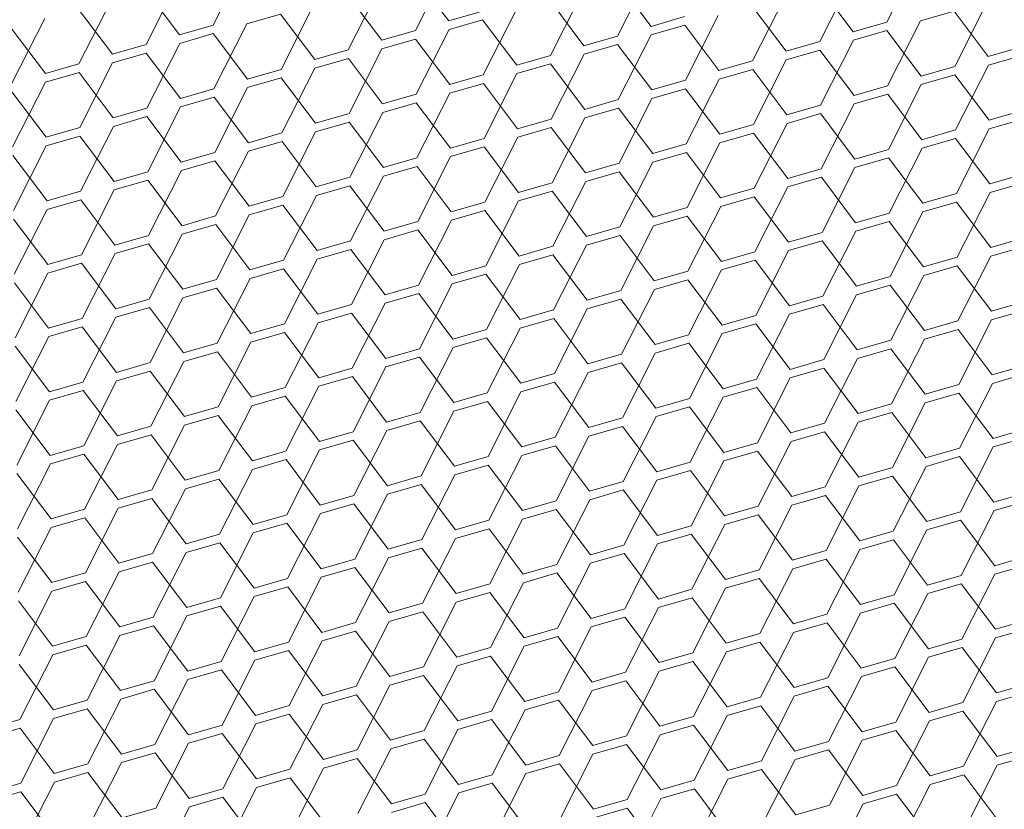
# Model space of a CAD drawing. Header units: millimetres. Extents: x 3925 to 5043, y -86 to 778.
# Tile 332 of 439: x 4973.35 to 4979.86, y 332.27 to 337.49. Entities that reach past the tile are written whole.
import ezdxf

# ---------------------------------------------------------------- set-up
doc = ezdxf.new("R2010")
doc.units = ezdxf.units.MM
doc.header["$LTSCALE"] = 46.255
doc.layers.add('H30K-DUST-FIDXF_CONTINUOUS_LINE', color=7, linetype='CONTINUOUS')

msp = doc.modelspace()

# ---------------------------------------------------------------- linework, layer by layer
at = {"layer": 'H30K-DUST-FIDXF_CONTINUOUS_LINE', "color": 7, "linetype": 'Continuous', "lineweight": 0}
for p, q in [((4974.6281, 337.4534), (4974.8454, 337.882)), ((4979.0818, 337.4732), (4979.2991, 337.9019)), ((4975.9648, 337.4172), (4976.182, 337.8459)), ((4977.3014, 337.3811), (4977.5187, 337.8098)), ((4974.1843, 337.3251), (4974.4016, 337.7538)), ((4976.1866, 337.4813), (4975.9601, 337.7818)), ((4977.5233, 337.4452), (4977.2968, 337.7456)), ((4978.6381, 337.345), (4978.8553, 337.7736)), ((4974.4062, 337.3892), (4974.1797, 337.6896)), ((4975.521, 337.289), (4975.7383, 337.7176)), ((4976.8576, 337.2528), (4977.0749, 337.6815)), ((4978.8599, 337.4091), (4978.6334, 337.7095)), ((4973.7406, 337.1968), (4973.9578, 337.6255)), ((4975.7429, 337.3531), (4975.5164, 337.6535)), ((4977.0795, 337.317), (4976.853, 337.6174)), ((4978.1943, 337.2167), (4978.4116, 337.6454)), ((4973.9625, 337.261), (4973.736, 337.5614)), ((4975.0772, 337.1607), (4975.2945, 337.5894)), ((4976.4139, 337.1246), (4976.6311, 337.5532)), ((4978.4162, 337.2808), (4978.1897, 337.5812)), ((4979.5309, 337.1806), (4979.7482, 337.6092)), ((4973.2968, 337.0686), (4973.5141, 337.4972)), ((4975.0726, 337.5252), (4974.8507, 337.4611)), ((4975.2991, 337.2248), (4975.0726, 337.5252)), ((4976.1866, 337.4813), (4976.4085, 337.5455)), ((4976.4092, 337.4891), (4976.1874, 337.425)), ((4976.6358, 337.1887), (4976.4092, 337.4891)), ((4977.5233, 337.4452), (4977.7452, 337.5093)), ((4977.7505, 337.0884), (4977.9678, 337.5171)), ((4979.0872, 337.0523), (4979.3044, 337.481)), ((4979.5263, 337.5451), (4979.3044, 337.481)), ((4979.7528, 337.2447), (4979.5263, 337.5451)), ((4973.5187, 337.1327), (4973.2922, 337.4331)), ((4974.4062, 337.3892), (4974.6281, 337.4534)), ((4974.6334, 337.0324), (4974.8507, 337.4611)), ((4975.7429, 337.3531), (4975.9648, 337.4172)), ((4975.9701, 336.9963), (4976.1874, 337.425)), ((4977.7459, 337.453), (4977.524, 337.3888)), ((4977.9724, 337.1526), (4977.7459, 337.453)), ((4978.8599, 337.4091), (4979.0818, 337.4732)), ((4979.0825, 337.4168), (4978.8607, 337.3527)), ((4979.309, 337.1164), (4979.0825, 337.4168)), ((4974.6288, 337.397), (4974.4069, 337.3328)), ((4974.8553, 337.0966), (4974.6288, 337.397)), ((4975.9655, 337.3608), (4975.7436, 337.2967)), ((4976.192, 337.0604), (4975.9655, 337.3608)), ((4977.0795, 337.317), (4977.3014, 337.3811)), ((4977.3067, 336.9602), (4977.524, 337.3888)), ((4978.6434, 336.924), (4978.8607, 337.3527)), ((4973.9625, 337.261), (4974.1843, 337.3251)), ((4974.1897, 336.9042), (4974.4069, 337.3328)), ((4975.2991, 337.2248), (4975.521, 337.289)), ((4975.5263, 336.868), (4975.7436, 337.2967)), ((4977.3021, 337.3247), (4977.0802, 337.2606)), ((4977.5286, 337.0243), (4977.3021, 337.3247)), ((4978.4162, 337.2808), (4978.6381, 337.345)), ((4978.6388, 337.2886), (4978.4169, 337.2244)), ((4978.8653, 336.9882), (4978.6388, 337.2886)), ((4979.7528, 337.2447), (4979.9747, 337.3088)), ((4974.1851, 337.2687), (4973.9632, 337.2046)), ((4974.4116, 336.9683), (4974.1851, 337.2687)), ((4975.5217, 337.2326), (4975.2998, 337.1684)), ((4975.7482, 336.9322), (4975.5217, 337.2326)), ((4976.6358, 337.1887), (4976.8576, 337.2528)), ((4976.863, 336.8319), (4977.0802, 337.2606)), ((4978.1996, 336.7958), (4978.4169, 337.2244)), ((4979.9754, 337.2524), (4979.7535, 337.1883)), ((4973.5187, 337.1327), (4973.7406, 337.1968)), ((4973.7459, 336.7759), (4973.9632, 337.2046)), ((4974.8553, 337.0966), (4975.0772, 337.1607)), ((4975.0826, 336.7398), (4975.2998, 337.1684)), ((4976.8584, 337.1964), (4976.6365, 337.1323)), ((4977.0849, 336.896), (4976.8584, 337.1964)), ((4977.9724, 337.1526), (4978.1943, 337.2167)), ((4978.195, 337.1603), (4977.9731, 337.0962)), ((4978.4215, 336.8599), (4978.195, 337.1603)), ((4979.309, 337.1164), (4979.5309, 337.1806)), ((4979.5363, 336.7596), (4979.7535, 337.1883)), ((4973.7413, 337.1404), (4973.5194, 337.0763)), ((4973.9678, 336.84), (4973.7413, 337.1404)), ((4975.0779, 337.1043), (4974.856, 337.0402)), ((4975.3044, 336.8039), (4975.0779, 337.1043)), ((4976.192, 337.0604), (4976.4139, 337.1246)), ((4976.4192, 336.7036), (4976.6365, 337.1323)), ((4977.7558, 336.6675), (4977.9731, 337.0962)), ((4979.5316, 337.1242), (4979.3098, 337.06)), ((4979.7581, 336.8238), (4979.5316, 337.1242)), ((4973.3021, 336.6476), (4973.5194, 337.0763)), ((4974.4116, 336.9683), (4974.6334, 337.0324)), ((4974.6388, 336.6115), (4974.856, 337.0402)), ((4976.4146, 337.0682), (4976.1927, 337.004)), ((4976.6411, 336.7678), (4976.4146, 337.0682)), ((4977.5286, 337.0243), (4977.7505, 337.0884)), ((4977.7512, 337.032), (4977.5293, 336.9679)), ((4977.9777, 336.7316), (4977.7512, 337.032)), ((4978.8653, 336.9882), (4979.0872, 337.0523)), ((4979.0925, 336.6314), (4979.3098, 337.06)), ((4973.524, 336.7118), (4973.2975, 337.0122)), ((4974.6342, 336.976), (4974.4123, 336.9119)), ((4974.8607, 336.6756), (4974.6342, 336.976)), ((4975.7482, 336.9322), (4975.9701, 336.9963)), ((4975.9754, 336.5754), (4976.1927, 337.004)), ((4977.0849, 336.896), (4977.3067, 336.9602)), ((4977.3121, 336.5392), (4977.5293, 336.9679)), ((4979.0879, 336.9959), (4978.866, 336.9318)), ((4979.3144, 336.6955), (4979.0879, 336.9959)), ((4973.9678, 336.84), (4974.1897, 336.9042)), ((4974.195, 336.4832), (4974.4123, 336.9119)), ((4975.9708, 336.9399), (4975.7489, 336.8758)), ((4976.1973, 336.6395), (4975.9708, 336.9399)), ((4977.3075, 336.9038), (4977.0856, 336.8396)), ((4977.534, 336.6034), (4977.3075, 336.9038)), ((4978.4215, 336.8599), (4978.6434, 336.924)), ((4978.6487, 336.5031), (4978.866, 336.9318)), ((4974.1904, 336.8478), (4973.9685, 336.7836)), ((4974.4169, 336.5474), (4974.1904, 336.8478)), ((4975.3044, 336.8039), (4975.5263, 336.868)), ((4975.5317, 336.4471), (4975.7489, 336.8758)), ((4976.6411, 336.7678), (4976.863, 336.8319)), ((4976.8683, 336.411), (4977.0856, 336.8396)), ((4978.6441, 336.8676), (4978.4222, 336.8035)), ((4978.8706, 336.5672), (4978.6441, 336.8676)), ((4979.7581, 336.8238), (4979.98, 336.8879)), ((4979.9807, 336.8315), (4979.7589, 336.7674)), ((4973.524, 336.7118), (4973.7459, 336.7759)), ((4973.7512, 336.355), (4973.9685, 336.7836)), ((4975.527, 336.8116), (4975.3052, 336.7475)), ((4975.7535, 336.5112), (4975.527, 336.8116)), ((4976.8637, 336.7755), (4976.6418, 336.7114)), ((4977.0902, 336.4751), (4976.8637, 336.7755)), ((4977.9777, 336.7316), (4978.1996, 336.7958)), ((4978.2049, 336.3748), (4978.4222, 336.8035)), ((4979.5416, 336.3387), (4979.7589, 336.7674)), ((4973.7466, 336.7195), (4973.5247, 336.6554)), ((4973.9731, 336.4191), (4973.7466, 336.7195)), ((4974.8607, 336.6756), (4975.0826, 336.7398)), ((4975.0879, 336.3188), (4975.3052, 336.7475)), ((4976.1973, 336.6395), (4976.4192, 336.7036)), ((4976.4245, 336.2827), (4976.6418, 336.7114)), ((4978.2003, 336.7394), (4977.9784, 336.6752)), ((4978.4268, 336.439), (4978.2003, 336.7394)), ((4979.3144, 336.6955), (4979.5363, 336.7596)), ((4979.537, 336.7032), (4979.3151, 336.6391)), ((4979.7635, 336.4028), (4979.537, 336.7032)), ((4973.3075, 336.2267), (4973.5247, 336.6554)), ((4975.0833, 336.6834), (4974.8614, 336.6192)), ((4975.3098, 336.383), (4975.0833, 336.6834)), ((4976.4199, 336.6472), (4976.198, 336.5831)), ((4976.6464, 336.3468), (4976.4199, 336.6472)), ((4977.534, 336.6034), (4977.7558, 336.6675)), ((4977.7612, 336.2466), (4977.9784, 336.6752)), ((4979.0978, 336.2104), (4979.3151, 336.6391)), ((4973.5293, 336.2908), (4973.3028, 336.5912)), ((4974.4169, 336.5474), (4974.6388, 336.6115)), ((4974.6441, 336.1906), (4974.8614, 336.6192)), ((4975.7535, 336.5112), (4975.9754, 336.5754)), ((4975.9808, 336.1544), (4976.198, 336.5831)), ((4977.7566, 336.6111), (4977.5347, 336.547)), ((4977.9831, 336.3107), (4977.7566, 336.6111)), ((4978.8706, 336.5672), (4979.0925, 336.6314)), ((4979.0932, 336.575), (4978.8713, 336.5108)), ((4979.3197, 336.2746), (4979.0932, 336.575)), ((4974.6395, 336.5551), (4974.4176, 336.491)), ((4974.866, 336.2547), (4974.6395, 336.5551)), ((4975.9761, 336.519), (4975.7543, 336.4548)), ((4976.2026, 336.2186), (4975.9761, 336.519)), ((4977.0902, 336.4751), (4977.3121, 336.5392)), ((4977.3174, 336.1183), (4977.5347, 336.547)), ((4978.6541, 336.0822), (4978.8713, 336.5108)), ((4973.9731, 336.4191), (4974.195, 336.4832)), ((4974.2003, 336.0623), (4974.4176, 336.491)), ((4975.3098, 336.383), (4975.5317, 336.4471)), ((4975.537, 336.0262), (4975.7543, 336.4548)), ((4977.3128, 336.4828), (4977.0909, 336.4187)), ((4977.5393, 336.1824), (4977.3128, 336.4828)), ((4978.4268, 336.439), (4978.6487, 336.5031)), ((4978.6494, 336.4467), (4978.4275, 336.3826)), ((4978.8759, 336.1463), (4978.6494, 336.4467)), ((4979.7635, 336.4028), (4979.9854, 336.467)), ((4974.1957, 336.4268), (4973.9738, 336.3627)), ((4974.4222, 336.1264), (4974.1957, 336.4268)), ((4975.5324, 336.3907), (4975.3105, 336.3266)), ((4975.7589, 336.0903), (4975.5324, 336.3907)), ((4976.6464, 336.3468), (4976.8683, 336.411)), ((4976.8736, 335.99), (4977.0909, 336.4187)), ((4977.9831, 336.3107), (4978.2049, 336.3748)), ((4978.2103, 335.9539), (4978.4275, 336.3826)), ((4979.9861, 336.4106), (4979.7642, 336.3464)), ((4973.5293, 336.2908), (4973.7512, 336.355)), ((4973.7566, 335.934), (4973.9738, 336.3627)), ((4974.866, 336.2547), (4975.0879, 336.3188)), ((4975.0932, 335.8979), (4975.3105, 336.3266)), ((4976.869, 336.3546), (4976.6471, 336.2904)), ((4977.0955, 336.0542), (4976.869, 336.3546)), ((4978.2057, 336.3184), (4977.9838, 336.2543)), ((4978.4322, 336.018), (4978.2057, 336.3184)), ((4979.3197, 336.2746), (4979.5416, 336.3387)), ((4979.5469, 335.9178), (4979.7642, 336.3464)), ((4973.7519, 336.2986), (4973.5301, 336.2344)), ((4973.9785, 335.9982), (4973.7519, 336.2986)), ((4975.0886, 336.2624), (4974.8667, 336.1983)), ((4975.3151, 335.962), (4975.0886, 336.2624)), ((4976.2026, 336.2186), (4976.4245, 336.2827)), ((4976.4299, 335.8618), (4976.6471, 336.2904)), ((4977.5393, 336.1824), (4977.7612, 336.2466)), ((4977.7665, 335.8256), (4977.9838, 336.2543)), ((4979.5423, 336.2823), (4979.3204, 336.2182)), ((4979.7688, 335.9819), (4979.5423, 336.2823)), ((4973.3128, 335.8058), (4973.5301, 336.2344)), ((4974.4222, 336.1264), (4974.6441, 336.1906)), ((4974.6494, 335.7696), (4974.8667, 336.1983)), ((4976.4252, 336.2263), (4976.2034, 336.1622)), ((4976.6517, 335.9259), (4976.4252, 336.2263)), ((4977.7619, 336.1902), (4977.54, 336.126)), ((4977.9884, 335.8898), (4977.7619, 336.1902)), ((4978.8759, 336.1463), (4979.0978, 336.2104)), ((4979.1032, 335.7895), (4979.3204, 336.2182)), ((4973.5347, 335.8699), (4973.3082, 336.1703)), ((4974.6448, 336.1342), (4974.4229, 336.07)), ((4974.8713, 335.8338), (4974.6448, 336.1342)), ((4975.7589, 336.0903), (4975.9808, 336.1544)), ((4975.9861, 335.7335), (4976.2034, 336.1622)), ((4977.0955, 336.0542), (4977.3174, 336.1183)), ((4977.3227, 335.6974), (4977.54, 336.126)), ((4979.0985, 336.154), (4978.8767, 336.0899)), ((4979.325, 335.8536), (4979.0985, 336.154)), ((4973.9785, 335.9982), (4974.2003, 336.0623)), ((4974.2057, 335.6414), (4974.4229, 336.07)), ((4975.9815, 336.098), (4975.7596, 336.0339)), ((4976.208, 335.7976), (4975.9815, 336.098)), ((4977.3181, 336.0619), (4977.0962, 335.9978)), ((4977.5446, 335.7615), (4977.3181, 336.0619)), ((4978.4322, 336.018), (4978.6541, 336.0822)), ((4978.6594, 335.6612), (4978.8767, 336.0899)), ((4974.2011, 336.0059), (4973.9792, 335.9418)), ((4974.4276, 335.7055), (4974.2011, 336.0059)), ((4975.3151, 335.962), (4975.537, 336.0262)), ((4975.5423, 335.6052), (4975.7596, 336.0339)), ((4976.6517, 335.9259), (4976.8736, 335.99)), ((4976.879, 335.5691), (4977.0962, 335.9978)), ((4978.6548, 336.0258), (4978.4329, 335.9616)), ((4978.8813, 335.7254), (4978.6548, 336.0258)), ((4979.7688, 335.9819), (4979.9907, 336.046)), ((4979.9914, 335.9896), (4979.7695, 335.9255)), ((4973.5347, 335.8699), (4973.7566, 335.934)), ((4973.7619, 335.5131), (4973.9792, 335.9418)), ((4975.5377, 335.9698), (4975.3158, 335.9056)), ((4975.7642, 335.6694), (4975.5377, 335.9698)), ((4976.8743, 335.9336), (4976.6525, 335.8695)), ((4977.1008, 335.6332), (4976.8743, 335.9336)), ((4977.9884, 335.8898), (4978.2103, 335.9539)), ((4978.2156, 335.533), (4978.4329, 335.9616)), ((4979.5523, 335.4968), (4979.7695, 335.9255)), ((4973.7573, 335.8776), (4973.5354, 335.8135)), ((4973.9838, 335.5772), (4973.7573, 335.8776)), ((4974.8713, 335.8338), (4975.0932, 335.8979)), ((4975.0985, 335.477), (4975.3158, 335.9056)), ((4976.208, 335.7976), (4976.4299, 335.8618)), ((4976.4352, 335.4408), (4976.6525, 335.8695)), ((4978.211, 335.8975), (4977.9891, 335.8334)), ((4978.4375, 335.5971), (4978.211, 335.8975)), ((4979.325, 335.8536), (4979.5469, 335.9178)), ((4979.5476, 335.8614), (4979.3258, 335.7972)), ((4979.7741, 335.561), (4979.5476, 335.8614)), ((4973.3181, 335.3848), (4973.5354, 335.8135)), ((4975.0939, 335.8415), (4974.872, 335.7774)), ((4975.3204, 335.5411), (4975.0939, 335.8415)), ((4976.4306, 335.8054), (4976.2087, 335.7412)), ((4976.6571, 335.505), (4976.4306, 335.8054)), ((4977.5446, 335.7615), (4977.7665, 335.8256)), ((4977.7718, 335.4047), (4977.9891, 335.8334)), ((4978.8813, 335.7254), (4979.1032, 335.7895)), ((4979.1085, 335.3686), (4979.3258, 335.7972)), ((4973.54, 335.449), (4973.3135, 335.7494)), ((4974.4276, 335.7055), (4974.6494, 335.7696)), ((4974.6548, 335.3487), (4974.872, 335.7774)), ((4975.7642, 335.6694), (4975.9861, 335.7335)), ((4975.9914, 335.3126), (4976.2087, 335.7412)), ((4977.7672, 335.7692), (4977.5453, 335.7051)), ((4977.9937, 335.4688), (4977.7672, 335.7692)), ((4979.1039, 335.7331), (4978.882, 335.669)), ((4979.3304, 335.4327), (4979.1039, 335.7331)), ((4974.6502, 335.7132), (4974.4283, 335.6491)), ((4974.8767, 335.4128), (4974.6502, 335.7132)), ((4975.9868, 335.6771), (4975.7649, 335.613)), ((4976.2133, 335.3767), (4975.9868, 335.6771)), ((4977.1008, 335.6332), (4977.3227, 335.6974)), ((4977.3281, 335.2764), (4977.5453, 335.7051)), ((4978.4375, 335.5971), (4978.6594, 335.6612)), ((4978.6647, 335.2403), (4978.882, 335.669)), ((4973.9838, 335.5772), (4974.2057, 335.6414)), ((4974.211, 335.2204), (4974.4283, 335.6491)), ((4975.3204, 335.5411), (4975.5423, 335.6052)), ((4975.5476, 335.1843), (4975.7649, 335.613)), ((4977.3234, 335.641), (4977.1016, 335.5768)), ((4977.55, 335.3406), (4977.3234, 335.641)), ((4978.6601, 335.6048), (4978.4382, 335.5407)), ((4978.8866, 335.3044), (4978.6601, 335.6048)), ((4979.7741, 335.561), (4979.996, 335.6251)), ((4974.2064, 335.585), (4973.9845, 335.5208)), ((4974.4329, 335.2846), (4974.2064, 335.585)), ((4975.543, 335.5488), (4975.3211, 335.4847)), ((4975.7695, 335.2484), (4975.543, 335.5488)), ((4976.6571, 335.505), (4976.879, 335.5691)), ((4976.8843, 335.1482), (4977.1016, 335.5768)), ((4977.9937, 335.4688), (4978.2156, 335.533)), ((4978.2209, 335.112), (4978.4382, 335.5407)), ((4979.9967, 335.5687), (4979.7749, 335.5046)), ((4973.54, 335.449), (4973.7619, 335.5131)), ((4973.7672, 335.0922), (4973.9845, 335.5208)), ((4974.8767, 335.4128), (4975.0985, 335.477)), ((4975.1039, 335.056), (4975.3211, 335.4847)), ((4976.8797, 335.5127), (4976.6578, 335.4486)), ((4977.1062, 335.2123), (4976.8797, 335.5127)), ((4978.2163, 335.4766), (4977.9944, 335.4124)), ((4978.4428, 335.1762), (4978.2163, 335.4766)), ((4979.3304, 335.4327), (4979.5523, 335.4968)), ((4979.5576, 335.0759), (4979.7749, 335.5046)), ((4973.7626, 335.4567), (4973.5407, 335.3926)), ((4973.9891, 335.1563), (4973.7626, 335.4567)), ((4975.0993, 335.4206), (4974.8774, 335.3564)), ((4975.3258, 335.1202), (4975.0993, 335.4206)), ((4976.2133, 335.3767), (4976.4352, 335.4408)), ((4976.4405, 335.0199), (4976.6578, 335.4486)), ((4977.55, 335.3406), (4977.7718, 335.4047)), ((4977.7772, 334.9838), (4977.9944, 335.4124)), ((4979.553, 335.4404), (4979.3311, 335.3763)), ((4979.7795, 335.14), (4979.553, 335.4404)), ((4973.3235, 334.9639), (4973.5407, 335.3926)), ((4974.4329, 335.2846), (4974.6548, 335.3487)), ((4974.6601, 334.9278), (4974.8774, 335.3564)), ((4976.4359, 335.3844), (4976.214, 335.3203)), ((4976.6624, 335.084), (4976.4359, 335.3844)), ((4977.7726, 335.3483), (4977.5507, 335.2842)), ((4977.9991, 335.0479), (4977.7726, 335.3483)), ((4978.8866, 335.3044), (4979.1085, 335.3686)), ((4979.1138, 334.9476), (4979.3311, 335.3763)), ((4973.5453, 335.028), (4973.3188, 335.3284)), ((4974.6555, 335.2923), (4974.4336, 335.2282)), ((4974.882, 334.9919), (4974.6555, 335.2923)), ((4975.7695, 335.2484), (4975.9914, 335.3126)), ((4975.9967, 334.8916), (4976.214, 335.3203)), ((4977.1062, 335.2123), (4977.3281, 335.2764)), ((4977.3334, 334.8555), (4977.5507, 335.2842)), ((4979.1092, 335.3122), (4978.8873, 335.248)), ((4979.3357, 335.0118), (4979.1092, 335.3122)), ((4973.9891, 335.1563), (4974.211, 335.2204)), ((4974.2163, 334.7995), (4974.4336, 335.2282)), ((4975.9921, 335.2562), (4975.7702, 335.192)), ((4976.2186, 334.9558), (4975.9921, 335.2562)), ((4977.3288, 335.22), (4977.1069, 335.1559)), ((4977.5553, 334.9196), (4977.3288, 335.22)), ((4978.4428, 335.1762), (4978.6647, 335.2403)), ((4978.67, 334.8194), (4978.8873, 335.248)), ((4979.7795, 335.14), (4980.0014, 335.2042)), ((4974.2117, 335.164), (4973.9898, 335.0999)), ((4974.4382, 334.8636), (4974.2117, 335.164)), ((4975.3258, 335.1202), (4975.5476, 335.1843)), ((4975.553, 334.7634), (4975.7702, 335.192)), ((4976.6624, 335.084), (4976.8843, 335.1482)), ((4976.8896, 334.7272), (4977.1069, 335.1559)), ((4978.6654, 335.1839), (4978.4435, 335.1198)), ((4978.8919, 334.8835), (4978.6654, 335.1839)), ((4980.0021, 335.1478), (4979.7802, 335.0836)), ((4973.5453, 335.028), (4973.7672, 335.0922)), ((4973.7726, 334.6712), (4973.9898, 335.0999)), ((4975.5484, 335.1279), (4975.3265, 335.0638)), ((4975.7749, 334.8275), (4975.5484, 335.1279)), ((4976.885, 335.0918), (4976.6631, 335.0276)), ((4977.1115, 334.7914), (4976.885, 335.0918)), ((4977.9991, 335.0479), (4978.2209, 335.112)), ((4978.2263, 334.6911), (4978.4435, 335.1198)), ((4979.3357, 335.0118), (4979.5576, 335.0759)), ((4979.5629, 334.655), (4979.7802, 335.0836)), ((4973.7679, 335.0358), (4973.5461, 334.9716)), ((4973.9944, 334.7354), (4973.7679, 335.0358)), ((4974.882, 334.9919), (4975.1039, 335.056)), ((4975.1092, 334.6351), (4975.3265, 335.0638)), ((4976.2186, 334.9558), (4976.4405, 335.0199)), ((4976.4459, 334.599), (4976.6631, 335.0276)), ((4978.2217, 335.0556), (4977.9998, 334.9915)), ((4978.4482, 334.7552), (4978.2217, 335.0556)), ((4979.5583, 335.0195), (4979.3364, 334.9554)), ((4979.7848, 334.7191), (4979.5583, 335.0195)), ((4973.3288, 334.543), (4973.5461, 334.9716)), ((4975.1046, 334.9996), (4974.8827, 334.9355)), ((4975.3311, 334.6992), (4975.1046, 334.9996)), ((4976.4412, 334.9635), (4976.2193, 334.8994)), ((4976.6677, 334.6631), (4976.4412, 334.9635)), ((4977.5553, 334.9196), (4977.7772, 334.9838)), ((4977.7825, 334.5628), (4977.9998, 334.9915)), ((4978.8919, 334.8835), (4979.1138, 334.9476)), ((4979.1191, 334.5267), (4979.3364, 334.9554)), ((4973.5507, 334.6071), (4973.3242, 334.9075)), ((4974.4382, 334.8636), (4974.6601, 334.9278)), ((4974.6654, 334.5068), (4974.8827, 334.9355)), ((4975.7749, 334.8275), (4975.9967, 334.8916)), ((4976.0021, 334.4707), (4976.2193, 334.8994)), ((4977.7779, 334.9274), (4977.556, 334.8632)), ((4978.0044, 334.627), (4977.7779, 334.9274)), ((4979.1145, 334.8912), (4978.8926, 334.8271)), ((4979.341, 334.5908), (4979.1145, 334.8912)), ((4974.6608, 334.8714), (4974.4389, 334.8072)), ((4974.8873, 334.571), (4974.6608, 334.8714)), ((4975.9975, 334.8352), (4975.7756, 334.7711)), ((4976.224, 334.5348), (4975.9975, 334.8352)), ((4977.1115, 334.7914), (4977.3334, 334.8555)), ((4977.3387, 334.4346), (4977.556, 334.8632)), ((4978.4482, 334.7552), (4978.67, 334.8194)), ((4978.6754, 334.3984), (4978.8926, 334.8271)), ((4973.9944, 334.7354), (4974.2163, 334.7995)), ((4974.2217, 334.3786), (4974.4389, 334.8072)), ((4975.3311, 334.6992), (4975.553, 334.7634)), ((4975.5583, 334.3424), (4975.7756, 334.7711)), ((4977.3341, 334.7991), (4977.1122, 334.735)), ((4977.5606, 334.4987), (4977.3341, 334.7991)), ((4978.6708, 334.763), (4978.4489, 334.6988)), ((4978.8973, 334.4626), (4978.6708, 334.763)), ((4979.7848, 334.7191), (4980.0067, 334.7832)), ((4974.217, 334.7431), (4973.9952, 334.679)), ((4974.4435, 334.4427), (4974.217, 334.7431)), ((4975.5537, 334.707), (4975.3318, 334.6428)), ((4975.7802, 334.4066), (4975.5537, 334.707)), ((4976.6677, 334.6631), (4976.8896, 334.7272)), ((4976.895, 334.3063), (4977.1122, 334.735)), ((4978.0044, 334.627), (4978.2263, 334.6911)), ((4978.2316, 334.2702), (4978.4489, 334.6988)), ((4980.0074, 334.7268), (4979.7855, 334.6627)), ((4973.5507, 334.6071), (4973.7726, 334.6712)), ((4973.7779, 334.2503), (4973.9952, 334.679)), ((4974.8873, 334.571), (4975.1092, 334.6351)), ((4975.1145, 334.2142), (4975.3318, 334.6428)), ((4976.8903, 334.6708), (4976.6685, 334.6067)), ((4977.1168, 334.3704), (4976.8903, 334.6708)), ((4978.227, 334.6347), (4978.0051, 334.5706)), ((4978.4535, 334.3343), (4978.227, 334.6347)), ((4979.341, 334.5908), (4979.5629, 334.655)), ((4979.5682, 334.234), (4979.7855, 334.6627)), ((4973.7733, 334.6148), (4973.5514, 334.5507)), ((4973.9998, 334.3144), (4973.7733, 334.6148)), ((4975.1099, 334.5787), (4974.888, 334.5146)), ((4975.3364, 334.2783), (4975.1099, 334.5787)), ((4976.224, 334.5348), (4976.4459, 334.599)), ((4976.4512, 334.178), (4976.6685, 334.6067)), ((4977.5606, 334.4987), (4977.7825, 334.5628)), ((4977.7878, 334.1419), (4978.0051, 334.5706)), ((4979.5636, 334.5986), (4979.3417, 334.5344)), ((4979.7901, 334.2982), (4979.5636, 334.5986)), ((4973.556, 334.1862), (4973.3295, 334.4866)), ((4973.3341, 334.122), (4973.5514, 334.5507)), ((4974.4435, 334.4427), (4974.6654, 334.5068)), ((4974.6708, 334.0859), (4974.888, 334.5146)), ((4976.4466, 334.5426), (4976.2247, 334.4784)), ((4976.6731, 334.2422), (4976.4466, 334.5426)), ((4977.7832, 334.5064), (4977.5613, 334.4423)), ((4978.0097, 334.206), (4977.7832, 334.5064)), ((4978.8973, 334.4626), (4979.1191, 334.5267)), ((4979.1245, 334.1058), (4979.3417, 334.5344)), ((4974.6661, 334.4504), (4974.4443, 334.3863)), ((4974.8927, 334.15), (4974.6661, 334.4504)), ((4975.7802, 334.4066), (4976.0021, 334.4707)), ((4976.0074, 334.0498), (4976.2247, 334.4784)), ((4977.1168, 334.3704), (4977.3387, 334.4346)), ((4977.3441, 334.0136), (4977.5613, 334.4423)), ((4979.1199, 334.4703), (4978.898, 334.4062)), ((4979.3464, 334.1699), (4979.1199, 334.4703)), ((4973.9998, 334.3144), (4974.2217, 334.3786)), ((4974.227, 333.9576), (4974.4443, 334.3863)), ((4976.0028, 334.4143), (4975.7809, 334.3502)), ((4976.2293, 334.1139), (4976.0028, 334.4143)), ((4977.3394, 334.3782), (4977.1176, 334.314)), ((4977.5659, 334.0778), (4977.3394, 334.3782)), ((4978.4535, 334.3343), (4978.6754, 334.3984)), ((4978.6807, 333.9775), (4978.898, 334.4062)), ((4979.7901, 334.2982), (4980.012, 334.3623)), ((4974.2224, 334.3222), (4974.0005, 334.258)), ((4974.4489, 334.0218), (4974.2224, 334.3222)), ((4975.3364, 334.2783), (4975.5583, 334.3424)), ((4975.5636, 333.9215), (4975.7809, 334.3502)), ((4976.6731, 334.2422), (4976.895, 334.3063)), ((4976.9003, 333.8854), (4977.1176, 334.314)), ((4978.6761, 334.342), (4978.4542, 334.2779)), ((4978.9026, 334.0416), (4978.6761, 334.342)), ((4980.0127, 334.3059), (4979.7908, 334.2418)), ((4973.556, 334.1862), (4973.7779, 334.2503)), ((4973.7832, 333.8294), (4974.0005, 334.258)), ((4975.559, 334.286), (4975.3371, 334.2219)), ((4975.7855, 333.9856), (4975.559, 334.286)), ((4976.8957, 334.2499), (4976.6738, 334.1858)), ((4977.1222, 333.9495), (4976.8957, 334.2499)), ((4978.0097, 334.206), (4978.2316, 334.2702)), ((4978.2369, 333.8492), (4978.4542, 334.2779)), ((4979.3464, 334.1699), (4979.5682, 334.234)), ((4979.5736, 333.8131), (4979.7908, 334.2418)), ((4973.7786, 334.1939), (4973.5567, 334.1298)), ((4974.0051, 333.8935), (4973.7786, 334.1939)), ((4974.8927, 334.15), (4975.1145, 334.2142)), ((4975.1199, 333.7932), (4975.3371, 334.2219)), ((4976.2293, 334.1139), (4976.4512, 334.178)), ((4976.4565, 333.7571), (4976.6738, 334.1858)), ((4978.2323, 334.2138), (4978.0104, 334.1496)), ((4978.4588, 333.9134), (4978.2323, 334.2138)), ((4979.569, 334.1776), (4979.3471, 334.1135)), ((4979.7955, 333.8772), (4979.569, 334.1776)), ((4973.3394, 333.7011), (4973.5567, 334.1298)), ((4975.1153, 334.1578), (4974.8934, 334.0936)), ((4975.3418, 333.8574), (4975.1153, 334.1578)), ((4976.4519, 334.1216), (4976.23, 334.0575)), ((4976.6784, 333.8212), (4976.4519, 334.1216)), ((4977.5659, 334.0778), (4977.7878, 334.1419)), ((4977.7932, 333.721), (4978.0104, 334.1496)), ((4978.9026, 334.0416), (4979.1245, 334.1058)), ((4979.1298, 333.6848), (4979.3471, 334.1135)), ((4973.5613, 333.7652), (4973.3348, 334.0657)), ((4974.4489, 334.0218), (4974.6708, 334.0859)), ((4974.6761, 333.665), (4974.8934, 334.0936)), ((4975.7855, 333.9856), (4976.0074, 334.0498)), ((4976.0127, 333.6288), (4976.23, 334.0575)), ((4977.7885, 334.0855), (4977.5667, 334.0214)), ((4978.015, 333.7851), (4977.7885, 334.0855)), ((4979.1252, 334.0494), (4978.9033, 333.9853)), ((4979.3517, 333.749), (4979.1252, 334.0494)), ((4974.2323, 333.5367), (4974.4496, 333.9654)), ((4974.6715, 334.0295), (4974.4496, 333.9654)), ((4974.898, 333.7291), (4974.6715, 334.0295)), ((4976.0081, 333.9934), (4975.7862, 333.9293)), ((4976.2346, 333.693), (4976.0081, 333.9934)), ((4977.1222, 333.9495), (4977.3441, 334.0136)), ((4977.3494, 333.5927), (4977.5667, 334.0214)), ((4978.4588, 333.9134), (4978.6807, 333.9775)), ((4978.686, 333.5566), (4978.9033, 333.9853)), ((4974.0051, 333.8935), (4974.227, 333.9576)), ((4974.2277, 333.9013), (4974.0058, 333.8371)), ((4974.4542, 333.6008), (4974.2277, 333.9013)), ((4975.3418, 333.8574), (4975.5636, 333.9215)), ((4975.569, 333.5006), (4975.7862, 333.9293)), ((4977.3448, 333.9573), (4977.1229, 333.8931)), ((4977.5713, 333.6568), (4977.3448, 333.9573)), ((4978.6814, 333.9211), (4978.4595, 333.857)), ((4978.9079, 333.6207), (4978.6814, 333.9211)), ((4979.7955, 333.8772), (4980.0174, 333.9414)), ((4973.7886, 333.4084), (4974.0058, 333.8371)), ((4975.5644, 333.8651), (4975.3425, 333.801)), ((4975.7909, 333.5647), (4975.5644, 333.8651)), ((4976.6784, 333.8212), (4976.9003, 333.8854)), ((4976.9056, 333.4644), (4977.1229, 333.8931)), ((4978.015, 333.7851), (4978.2369, 333.8492)), ((4978.2423, 333.4283), (4978.4595, 333.857)), ((4980.0181, 333.885), (4979.7962, 333.8209)), ((4973.5613, 333.7652), (4973.7832, 333.8294)), ((4973.7839, 333.773), (4973.562, 333.7089)), ((4974.0104, 333.4726), (4973.7839, 333.773)), ((4974.898, 333.7291), (4975.1199, 333.7932)), ((4975.1252, 333.3723), (4975.3425, 333.801)), ((4976.901, 333.829), (4976.6791, 333.7649)), ((4977.1275, 333.5286), (4976.901, 333.829)), ((4978.2376, 333.7929), (4978.0158, 333.7287)), ((4978.4642, 333.4924), (4978.2376, 333.7929)), ((4979.3517, 333.749), (4979.5736, 333.8131)), ((4979.5789, 333.3922), (4979.7962, 333.8209)), ((4973.3448, 333.2802), (4973.562, 333.7089)), ((4975.1206, 333.7369), (4974.8987, 333.6727)), ((4975.3471, 333.4364), (4975.1206, 333.7369)), ((4976.2346, 333.693), (4976.4565, 333.7571)), ((4976.4618, 333.3362), (4976.6791, 333.7649)), ((4977.5713, 333.6568), (4977.7932, 333.721)), ((4977.7985, 333.3001), (4978.0158, 333.7287)), ((4979.5743, 333.7567), (4979.3524, 333.6926)), ((4979.8008, 333.4563), (4979.5743, 333.7567)), ((4973.5667, 333.3443), (4973.3402, 333.6447)), ((4974.4542, 333.6008), (4974.6761, 333.665)), ((4974.6814, 333.2441), (4974.8987, 333.6727)), ((4976.4572, 333.7007), (4976.2353, 333.6366)), ((4976.6837, 333.4003), (4976.4572, 333.7007)), ((4977.7939, 333.6646), (4977.572, 333.6005)), ((4978.0204, 333.3642), (4977.7939, 333.6646)), ((4978.9079, 333.6207), (4979.1298, 333.6848)), ((4979.1351, 333.2639), (4979.3524, 333.6926)), ((4974.6768, 333.6086), (4974.4549, 333.5445)), ((4974.9033, 333.3082), (4974.6768, 333.6086)), ((4975.7909, 333.5647), (4976.0127, 333.6288)), ((4976.0181, 333.2079), (4976.2353, 333.6366)), ((4977.1275, 333.5286), (4977.3494, 333.5927)), ((4977.3547, 333.1718), (4977.572, 333.6005)), ((4979.1305, 333.6285), (4978.9086, 333.5643)), ((4979.357, 333.328), (4979.1305, 333.6285)), ((4974.0104, 333.4726), (4974.2323, 333.5367)), ((4974.2377, 333.1158), (4974.4549, 333.5445)), ((4976.0135, 333.5725), (4975.7916, 333.5083)), ((4976.24, 333.2721), (4976.0135, 333.5725)), ((4977.3501, 333.5363), (4977.1282, 333.4722)), ((4977.5766, 333.2359), (4977.3501, 333.5363)), ((4978.4642, 333.4924), (4978.686, 333.5566)), ((4978.6914, 333.1357), (4978.9086, 333.5643)), ((4979.8008, 333.4563), (4980.0227, 333.5204)), ((4974.233, 333.4803), (4974.0112, 333.4162)), ((4974.4595, 333.1799), (4974.233, 333.4803)), ((4975.3471, 333.4364), (4975.569, 333.5006)), ((4975.5743, 333.0797), (4975.7916, 333.5083)), ((4976.6837, 333.4003), (4976.9056, 333.4644)), ((4976.9109, 333.0435), (4977.1282, 333.4722)), ((4978.6868, 333.5002), (4978.4649, 333.4361)), ((4978.9133, 333.1998), (4978.6868, 333.5002)), ((4980.0234, 333.4641), (4979.8015, 333.3999)), ((4973.5667, 333.3443), (4973.7886, 333.4084)), ((4973.7939, 332.9875), (4974.0112, 333.4162)), ((4975.1305, 332.9514), (4975.3478, 333.3801)), ((4975.5697, 333.4442), (4975.3478, 333.3801)), ((4975.7962, 333.1438), (4975.5697, 333.4442)), ((4976.9063, 333.4081), (4976.6844, 333.3439)), ((4977.1328, 333.1077), (4976.9063, 333.4081)), ((4978.0204, 333.3642), (4978.2423, 333.4283)), ((4978.2476, 333.0074), (4978.4649, 333.4361)), ((4979.357, 333.328), (4979.5789, 333.3922)), ((4979.5842, 332.9713), (4979.8015, 333.3999)), ((4973.7893, 333.3521), (4973.5674, 333.2879)), ((4974.0158, 333.0517), (4973.7893, 333.3521)), ((4974.9033, 333.3082), (4975.1252, 333.3723)), ((4975.1259, 333.3159), (4974.904, 333.2518)), ((4975.3524, 333.0155), (4975.1259, 333.3159)), ((4976.24, 333.2721), (4976.4618, 333.3362)), ((4976.4672, 332.9153), (4976.6844, 333.3439)), ((4978.243, 333.3719), (4978.0211, 333.3078)), ((4978.4695, 333.0715), (4978.243, 333.3719)), ((4979.5796, 333.3358), (4979.3577, 333.2717)), ((4979.8061, 333.0354), (4979.5796, 333.3358)), ((4973.3501, 332.8593), (4973.5674, 333.2879)), ((4974.6868, 332.8231), (4974.904, 333.2518)), ((4976.4626, 333.2798), (4976.2407, 333.2157)), ((4976.6891, 332.9794), (4976.4626, 333.2798)), ((4977.5766, 333.2359), (4977.7985, 333.3001)), ((4977.8038, 332.8791), (4978.0211, 333.3078)), ((4978.9133, 333.1998), (4979.1351, 333.2639)), ((4979.1405, 332.843), (4979.3577, 333.2717)), ((4973.572, 332.9234), (4973.3455, 333.2238)), ((4974.4595, 333.1799), (4974.6814, 333.2441)), ((4974.6821, 333.1877), (4974.4603, 333.1235)), ((4974.9086, 332.8873), (4974.6821, 333.1877)), ((4975.7962, 333.1438), (4976.0181, 333.2079)), ((4976.0234, 332.787), (4976.2407, 333.2157)), ((4977.7992, 333.2437), (4977.5773, 333.1795)), ((4978.0257, 332.9433), (4977.7992, 333.2437)), ((4979.1359, 333.2075), (4978.914, 333.1434)), ((4979.3624, 332.9071), (4979.1359, 333.2075)), ((4974.243, 332.6949), (4974.4603, 333.1235)), ((4976.0188, 333.1515), (4975.7969, 333.0874)), ((4976.2453, 332.8511), (4976.0188, 333.1515)), ((4977.1328, 333.1077), (4977.3547, 333.1718)), ((4977.3601, 332.7509), (4977.5773, 333.1795)), ((4978.4695, 333.0715), (4978.6914, 333.1357)), ((4978.6967, 332.7147), (4978.914, 333.1434)), ((4974.0158, 333.0517), (4974.2377, 333.1158)), ((4974.2384, 333.0594), (4974.0165, 332.9953)), ((4974.4649, 332.759), (4974.2384, 333.0594)), ((4975.3524, 333.0155), (4975.5743, 333.0797)), ((4975.5796, 332.6587), (4975.7969, 333.0874)), ((4977.3554, 333.1154), (4977.1335, 333.0513)), ((4977.5819, 332.815), (4977.3554, 333.1154)), ((4978.6921, 333.0793), (4978.4702, 333.0151)), ((4978.9186, 332.7789), (4978.6921, 333.0793)), ((4979.8061, 333.0354), (4980.028, 333.0995)), ((4973.7992, 332.5666), (4974.0165, 332.9953)), ((4975.575, 333.0233), (4975.3531, 332.9591)), ((4975.8015, 332.7229), (4975.575, 333.0233)), ((4976.6891, 332.9794), (4976.9109, 333.0435)), ((4976.9163, 332.6226), (4977.1335, 333.0513)), ((4978.0257, 332.9433), (4978.2476, 333.0074)), ((4978.2529, 332.5865), (4978.4702, 333.0151)), ((4980.0287, 333.0431), (4979.8068, 332.979)), ((4973.572, 332.9234), (4973.7939, 332.9875)), ((4973.7946, 332.9311), (4973.5727, 332.867)), ((4974.0211, 332.6307), (4973.7946, 332.9311)), ((4974.9086, 332.8873), (4975.1305, 332.9514)), ((4975.1359, 332.5305), (4975.3531, 332.9591)), ((4976.9117, 332.9871), (4976.6898, 332.923)), ((4977.1382, 332.6867), (4976.9117, 332.9871)), ((4978.2483, 332.951), (4978.0264, 332.8869)), ((4978.4748, 332.6506), (4978.2483, 332.951)), ((4979.3624, 332.9071), (4979.5842, 332.9713)), ((4979.5896, 332.5503), (4979.8068, 332.979)), ((4973.1282, 332.7951), (4973.3501, 332.8593)), ((4973.3554, 332.4383), (4973.5727, 332.867)), ((4975.1312, 332.895), (4974.9094, 332.8309)), ((4975.3577, 332.5946), (4975.1312, 332.895)), ((4976.2453, 332.8511), (4976.4672, 332.9153)), ((4976.4679, 332.8589), (4976.246, 332.7947)), ((4976.6944, 332.5585), (4976.4679, 332.8589)), ((4976.4725, 332.4943), (4976.6898, 332.923)), ((4977.5819, 332.815), (4977.8038, 332.8791)), ((4977.8092, 332.4582), (4978.0264, 332.8869)), ((4979.585, 332.9149), (4979.3631, 332.8507)), ((4979.8115, 332.6145), (4979.585, 332.9149)), ((4973.3508, 332.8029), (4973.1289, 332.7387)), ((4973.5773, 332.5025), (4973.3508, 332.8029)), ((4974.4649, 332.759), (4974.6868, 332.8231)), ((4974.6921, 332.4022), (4974.9094, 332.8309)), ((4976.0287, 332.3661), (4976.246, 332.7947)), ((4977.8045, 332.8227), (4977.5827, 332.7586)), ((4978.031, 332.5223), (4977.8045, 332.8227)), ((4978.9186, 332.7789), (4979.1405, 332.843)), ((4979.1458, 332.4221), (4979.3631, 332.8507)), ((4974.6875, 332.7667), (4974.4656, 332.7026)), ((4974.914, 332.4663), (4974.6875, 332.7667)), ((4975.8015, 332.7229), (4976.0234, 332.787)), ((4976.0241, 332.7306), (4975.8022, 332.6665)), ((4976.2506, 332.4302), (4976.0241, 332.7306)), ((4977.1382, 332.6867), (4977.3601, 332.7509)), ((4977.3654, 332.3299), (4977.5827, 332.7586)), ((4979.1412, 332.7866), (4978.9193, 332.7225)), ((4979.3677, 332.4862), (4979.1412, 332.7866)), ((4974.0211, 332.6307), (4974.243, 332.6949)), ((4974.2483, 332.2739), (4974.4656, 332.7026)), ((4975.585, 332.2378), (4975.8022, 332.6665)), ((4977.3608, 332.6945), (4977.1389, 332.6303)), ((4977.5873, 332.3941), (4977.3608, 332.6945)), ((4978.4748, 332.6506), (4978.6967, 332.7147)), ((4978.702, 332.2938), (4978.9193, 332.7225)), ((4979.8115, 332.6145), (4980.0333, 332.6786)), ((4974.2437, 332.6385), (4974.0218, 332.5743)), ((4974.4702, 332.3381), (4974.2437, 332.6385)), ((4975.3577, 332.5946), (4975.5796, 332.6587)), ((4975.5803, 332.6023), (4975.3585, 332.5382)), ((4975.8068, 332.3019), (4975.5803, 332.6023)), ((4976.6944, 332.5585), (4976.9163, 332.6226)), ((4976.9216, 332.2017), (4977.1389, 332.6303)), ((4978.6974, 332.6583), (4978.4755, 332.5942)), ((4978.9239, 332.3579), (4978.6974, 332.6583)), ((4980.0341, 332.6222), (4979.8122, 332.5581)), ((4973.5773, 332.5025), (4973.7992, 332.5666)), ((4973.8045, 332.1457), (4974.0218, 332.5743)), ((4975.1412, 332.1095), (4975.3585, 332.5382)), ((4976.917, 332.5662), (4976.6951, 332.5021)), ((4977.1435, 332.2658), (4976.917, 332.5662)), ((4978.031, 332.5223), (4978.2529, 332.5865)), ((4978.2583, 332.1655), (4978.4755, 332.5942)), ((4979.3677, 332.4862), (4979.5896, 332.5503)), ((4979.5949, 332.1294), (4979.8122, 332.5581)), ((4973.7999, 332.5102), (4973.578, 332.4461)), ((4974.0264, 332.2098), (4973.7999, 332.5102)), ((4974.914, 332.4663), (4975.1359, 332.5305)), ((4975.1366, 332.4741), (4974.9147, 332.4099)), ((4975.3631, 332.1737), (4975.1366, 332.4741)), ((4976.2506, 332.4302), (4976.4725, 332.4943)), ((4976.4778, 332.0734), (4976.6951, 332.5021)), ((4978.2536, 332.5301), (4978.0318, 332.4659)), ((4978.4801, 332.2297), (4978.2536, 332.5301)), ((4979.5903, 332.4939), (4979.3684, 332.4298)), ((4979.8168, 332.1935), (4979.5903, 332.4939)), ((4973.1336, 332.3742), (4973.3554, 332.4383)), ((4973.3608, 332.0174), (4973.578, 332.4461)), ((4974.6974, 331.9813), (4974.9147, 332.4099)), ((4976.4732, 332.4379), (4976.2513, 332.3738)), ((4976.6997, 332.1375), (4976.4732, 332.4379)), ((4977.5873, 332.3941), (4977.8092, 332.4582)), ((4977.8145, 332.0373), (4978.0318, 332.4659)), ((4978.9239, 332.3579), (4979.1458, 332.4221)), ((4979.1511, 332.0011), (4979.3684, 332.4298)), ((4973.3562, 332.3819), (4973.1343, 332.3178)), ((4973.5827, 332.0815), (4973.3562, 332.3819)), ((4974.4702, 332.3381), (4974.6921, 332.4022)), ((4974.6928, 332.3458), (4974.4709, 332.2817)), ((4974.9193, 332.0454), (4974.6928, 332.3458)), ((4975.8068, 332.3019), (4976.0287, 332.3661)), ((4976.0341, 331.9451), (4976.2513, 332.3738)), ((4977.8099, 332.4018), (4977.588, 332.3377)), ((4978.0364, 332.1014), (4977.8099, 332.4018)), ((4979.1465, 332.3657), (4978.9246, 332.3015)), ((4979.373, 332.0653), (4979.1465, 332.3657)), ((4974.0264, 332.2098), (4974.2483, 332.2739)), ((4974.2536, 331.853), (4974.4709, 332.2817)), ((4976.0294, 332.3097), (4975.8076, 332.2455)), ((4976.256, 332.0093), (4976.0294, 332.3097)), ((4977.1435, 332.2658), (4977.3654, 332.3299)), ((4977.3661, 332.2735), (4977.1442, 332.2094)), ((4977.5926, 331.9731), (4977.3661, 332.2735)), ((4977.3707, 331.909), (4977.588, 332.3377)), ((4978.4801, 332.2297), (4978.702, 332.2938)), ((4978.7074, 331.8729), (4978.9246, 332.3015))]:
    msp.add_line(p, q, dxfattribs=at)

doc.saveas('drawing.dxf')
